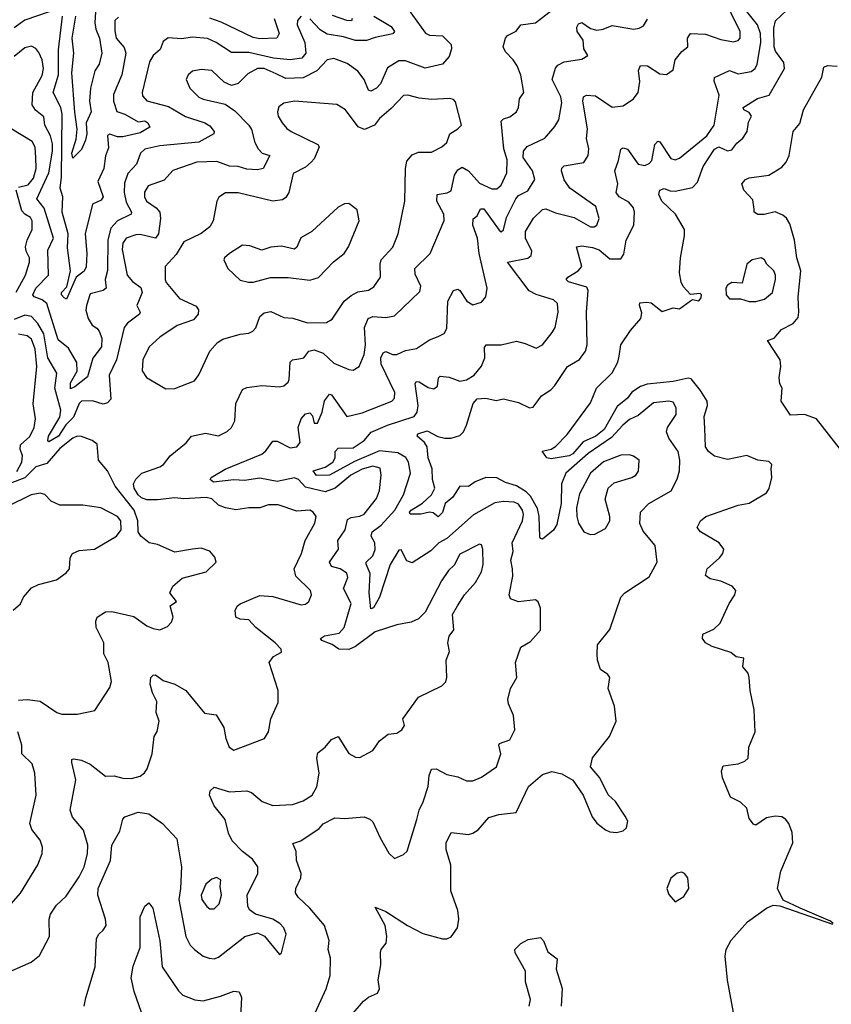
# Model space of a CAD drawing. Extents: x 1552033 to 1694788, y 811965 to 917215.
# Tile 567 of 632: x 1671101 to 1674833, y 876663 to 881189. Entities that reach past the tile are written whole.
import ezdxf

# ---------------------------------------------------------------- set-up
doc = ezdxf.new("R2010")
doc.units = 0

msp = doc.modelspace()

# ---------------------------------------------------------------- linework, layer by layer
at = {"layer": '0CON20XD'}
for points in [[(1673367, 878665), (1673359.8, 878705), (1673369.4, 878745), (1673365.3, 878785), (1673412.7, 878885), (1673417.1, 878915), (1673413.3, 878935), (1673395, 878961.9), (1673375, 878971.4), (1673325, 878974.5), (1673285, 878968.1), (1673187.2, 878912.8), (1673065.7, 878804.3), (1673028.6, 878785), (1672992, 878748), (1672905, 878692), (1672881.1, 878701.1), (1672855, 878752), (1672845, 878750.6), (1672805, 878684.4), (1672755.2, 878535), (1672727.6, 878485), (1672715, 878481.5), (1672707.4, 878555), (1672712.9, 878642.9), (1672694, 878686), (1672694.6, 878695), (1672725.1, 878724.9), (1672735.4, 878754.6), (1672734, 878785), (1672717.3, 878815), (1672721.1, 878835), (1672763.1, 878865), (1672825.9, 878935), (1672866.3, 879005), (1672898.1, 879105), (1672889.2, 879155), (1672876.9, 879176.9), (1672838.9, 879198.9), (1672755, 879207.5), (1672641.1, 879158.9), (1672525, 879096), (1672465, 879094.1), (1672450, 879115), (1672505, 879132.7), (1672540.4, 879155), (1672550.8, 879175), (1672551.1, 879205), (1672565, 879220), (1672635, 879221.1), (1672684.7, 879255), (1672717.4, 879292.6), (1672791.9, 879325), (1672915, 879365.3), (1672928.7, 879385), (1672933.5, 879415), (1672919.6, 879515), (1672923.8, 879526.2), (1672937.5, 879525), (1672978.6, 879498.6), (1673005, 879492.5), (1673022.7, 879505), (1673027.3, 879542.7), (1673035, 879550), (1673075, 879546.4), (1673125, 879527.6), (1673155, 879533.9), (1673190, 879555), (1673225, 879597.1), (1673240, 879635), (1673238.2, 879681.8), (1673245.4, 879694.6), (1673315.4, 879694.6), (1673385, 879710.8), (1673425, 879701.4), (1673475, 879680), (1673505, 879694.4), (1673549.2, 879750.8), (1673562.5, 879775), (1673576.4, 879845), (1673573.1, 879885), (1673555, 879901.2), (1673475.7, 879925.7), (1673443.4, 879943.4), (1673343.5, 880075), (1673437.1, 880092.9), (1673453.1, 880105), (1673456.5, 880125), (1673427.1, 880185), (1673427.2, 880215), (1673463.1, 880276.9), (1673505, 880317.1), (1673519.8, 880319.8), (1673565, 880301.4), (1673650.6, 880280.6), (1673725, 880237.5), (1673742.6, 880237.4), (1673754.7, 880245.3), (1673765.4, 880275), (1673750, 880330), (1673630.6, 880415), (1673605, 880453.3), (1673592.1, 880495), (1673593, 880507), (1673605, 880517.5), (1673695, 880532.9), (1673715.3, 880565), (1673718.6, 880595), (1673707.3, 880642.7), (1673712.3, 880687.7), (1673690.2, 880815), (1673692.9, 880835), (1673707.6, 880842.4), (1673749.1, 880839.1), (1673825, 880786.7), (1673875, 880793.5), (1673923.6, 880825), (1673944, 880855), (1673951.6, 880905), (1673946.7, 880955), (1673955, 880979.2), (1673987.1, 880977.1), (1674045, 880940), (1674075, 880936.9), (1674105, 880958), (1674114.6, 881005), (1674145, 881043.3), (1674173.8, 881065), (1674171.2, 881105), (1674185, 881125.4), (1674255, 881122.4), (1674325, 881097.4), (1674382.3, 881087.7), (1674405, 881093.3), (1674413.5, 881105), (1674413.1, 881135), (1674331.3, 881305)], [(1672866.5, 881265), (1672967.4, 881127.4), (1672985, 881117.7), (1673044.6, 881114.6), (1673084.3, 881075), (1673086.7, 881055), (1673075, 881020), (1673045, 880985.4), (1672965, 880966.9), (1672875, 881000.3), (1672845, 881000), (1672791.9, 880968.1), (1672760.6, 880895), (1672741.5, 880875), (1672715, 880860.4), (1672705, 880865.6), (1672685.3, 880915), (1672655, 880952.5), (1672607.4, 880987.4), (1672545, 881011.2), (1672515.3, 881004.7), (1672466.6, 880953.4), (1672405, 880921.6), (1672325, 880918.5), (1672280.2, 880940.2), (1672225, 880964.4), (1672194.8, 880965.2), (1672149.9, 880940.1), (1672105, 880895.5), (1672075, 880887.1), (1672041.8, 880901.8), (1671985, 880955.6), (1671935, 880960.9), (1671895, 880951.9), (1671875.8, 880935), (1671867.1, 880915), (1671883.3, 880875), (1671925, 880833.6), (1671945, 880823.4), (1672045, 880801.5), (1672090.6, 880770.6), (1672154.3, 880704.3), (1672167.5, 880685), (1672182.3, 880625), (1672197.9, 880595), (1672216.4, 880576.4), (1672251.2, 880565), (1672220.6, 880505), (1672195, 880498.7), (1672145, 880502.3), (1672105, 880514.2), (1672065, 880516.5), (1672007.8, 880537.8), (1671915, 880534.3), (1671805, 880495.6), (1671765, 880451.4), (1671691.4, 880425), (1671674.1, 880395.9), (1671674.2, 880375), (1671684.2, 880355), (1671727.9, 880325), (1671744.7, 880305), (1671748.8, 880275), (1671739.5, 880205), (1671724.7, 880185.3), (1671655, 880201.7), (1671635, 880200), (1671590.5, 880185), (1671575, 880161.4), (1671572.3, 880132.3), (1671595.3, 880015), (1671620.4, 879985), (1671657.8, 879957.8), (1671664.2, 879935), (1671640, 879875), (1671655.4, 879845.4), (1671651.9, 879835), (1671596.2, 879793.8), (1671581.5, 879775), (1671546.8, 879625), (1671512.1, 879555), (1671520, 879445), (1671505, 879428.2), (1671485, 879422.5), (1671435, 879437.6), (1671385, 879435.2), (1671374.9, 879425), (1671347.7, 879362.3), (1671313.4, 879326.6), (1671278.9, 879275), (1671235, 879248.5), (1671230, 879255), (1671233.6, 879275), (1671285, 879362.4), (1671290.3, 879395), (1671262.4, 879495), (1671271.4, 879565), (1671229.6, 879635), (1671212.2, 879745), (1671185, 879792.9), (1671155, 879824.8), (1671125, 879830.6), (1671075, 879810.5)], [(1671014.2, 876795), (1671153.8, 876856.2), (1671192.8, 876887.2), (1671238.5, 876975), (1671236.9, 877055), (1671242.6, 877077.4), (1671270.4, 877119.6), (1671315, 877160.6), (1671375, 877249.4), (1671397.2, 877295), (1671412, 877355), (1671414.2, 877395), (1671395, 877464.2), (1671343.5, 877523.5), (1671333.6, 877555), (1671359.2, 877695), (1671340.5, 877775), (1671341.4, 877788.6), (1671348, 877792), (1671385, 877785.7), (1671425, 877767.8), (1671495, 877711.9), (1671535, 877713.6), (1671575, 877702.3), (1671615, 877700.8), (1671655, 877712.2), (1671675, 877728), (1671687.1, 877745), (1671709.5, 877815), (1671720, 877895), (1671732.4, 877917.6), (1671742.1, 877965), (1671728.3, 878005), (1671731.1, 878055), (1671711.2, 878095), (1671700.9, 878135), (1671704.2, 878165), (1671715, 878176.2), (1671725, 878178), (1671761.4, 878151.4), (1671815, 878134.6), (1671865, 878105.5), (1671951.3, 878001.3), (1672005, 877993.3), (1672039.5, 877935), (1672048.9, 877885), (1672064.7, 877844.7), (1672085, 877830.8), (1672226, 877885), (1672245.7, 877915), (1672255.6, 877975), (1672288.9, 878051.1), (1672290, 878105), (1672248.8, 878235), (1672268.3, 878261.7), (1672305, 878282.5), (1672303.3, 878295), (1672275.8, 878325), (1672187.1, 878395), (1672155, 878430.8), (1672114, 878434), (1672095, 878442.5), (1672092, 878475), (1672102.5, 878495), (1672115, 878504.3), (1672205, 878542.2), (1672265, 878538.5), (1672395, 878499.2), (1672415, 878502), (1672430, 878515), (1672442, 878545), (1672438, 878565), (1672371.3, 878631.3), (1672362.3, 878665), (1672396.9, 878735), (1672414.2, 878795.8), (1672457.3, 878875), (1672464.3, 878905), (1672450.8, 878925), (1672434.5, 878934.5), (1672375, 878930.7), (1672288.8, 878958.8), (1672245, 878958.8), (1672205, 878945.8), (1672155, 878945.5), (1672095, 878936.4), (1672046.7, 878945), (1672015, 878957.5), (1671985, 878986.9), (1671957.9, 878992.1), (1671855, 878987.2), (1671815, 878991.6), (1671735, 878982), (1671685, 878982.7), (1671661.2, 878991.2), (1671645.3, 879005), (1671627.5, 879035), (1671625, 879056), (1671635, 879077.5), (1671663.1, 879105), (1671745, 879133.1), (1671762, 879145), (1671793.3, 879185), (1671865.9, 879244.1), (1671891.2, 879275), (1671955, 879288.9), (1672015, 879276.8), (1672055, 879295.5), (1672075.6, 879315), (1672090.6, 879345), (1672095.5, 879425), (1672125, 879488.6), (1672145, 879499.1), (1672215, 879507.7), (1672295, 879501.1), (1672315, 879505.6), (1672335, 879522.9), (1672340, 879535), (1672344.6, 879615.4), (1672355, 879625.6), (1672385, 879629.6), (1672408, 879635), (1672430.6, 879665), (1672455, 879672), (1672496.3, 879656.3), (1672545, 879610.4), (1672615, 879580.6), (1672635, 879578.1), (1672662.5, 879595), (1672685, 879650), (1672691.2, 879695), (1672687.1, 879775), (1672703.2, 879815), (1672725, 879824.7), (1672785, 879819.6), (1672825, 879827.8), (1672940.2, 879939.8), (1672945.5, 879965), (1672919.5, 880019.5), (1672917.3, 880045), (1672988.5, 880115), (1673053.2, 880266.8), (1673050.5, 880295), (1673018.5, 880355), (1673020, 880385), (1673066.8, 880393.2), (1673085, 880402.2), (1673100, 880475), (1673115, 880499.4), (1673135, 880510.9), (1673164.8, 880494.8), (1673215, 880437.5), (1673271.2, 880411.2), (1673295, 880411.8), (1673315, 880428.8), (1673340.7, 880485), (1673341.6, 880545), (1673327.6, 880595), (1673315, 880722.5), (1673325, 880734.2), (1673355, 880743.1), (1673384.6, 880765), (1673394.1, 880785), (1673398.5, 880825), (1673418.5, 880855), (1673404.6, 880934.6), (1673387.8, 880977.8), (1673370.6, 881005), (1673335, 881041.4), (1673324, 881064), (1673334.3, 881105), (1673343.9, 881116.1), (1673383.2, 881136.8), (1673405, 881165.6), (1673472, 881175), (1673547, 881233)], [(1671236, 881225), (1671125, 881187), (1671075, 881151.9)], [(1672395, 881205.4), (1672377.9, 881185), (1672377.2, 881165), (1672411.9, 881085), (1672417, 881035), (1672397.7, 881012.3), (1672345, 881005.2), (1672267.9, 881012.1), (1672155, 881038.7), (1672075, 881038.1), (1672005, 881084.7), (1671965, 881102), (1671895, 881108.9), (1671845, 881101.8), (1671784.2, 881105.8), (1671761.3, 881088.7), (1671747.1, 881052.9), (1671714.7, 881025.3), (1671697.8, 880995), (1671664, 880855), (1671665, 880838.8), (1671685.8, 880815.8), (1671785, 880790.9), (1671864, 880744), (1671952.9, 880715), (1671975, 880701.5), (1671995.6, 880675), (1671992.9, 880665), (1671925, 880625.8), (1671745, 880609.2), (1671675.9, 880594.1), (1671656.5, 880575), (1671638.5, 880525), (1671597.8, 880482.2), (1671582.8, 880437.2), (1671582.1, 880395), (1671590.8, 880350.8), (1671614.6, 880305), (1671613.6, 880295), (1671550, 880265), (1671519.4, 880230.6), (1671506.8, 880176.8), (1671504.2, 880035.8), (1671494, 879995), (1671498.8, 879955), (1671485, 879944.7), (1671425, 879928.6), (1671407.6, 879875), (1671405.3, 879854.7), (1671416.2, 879815), (1671434.7, 879785), (1671455, 879771.3), (1671467.1, 879757.1), (1671477.9, 879725), (1671477.4, 879685), (1671437.3, 879632.7), (1671412.3, 879547.7), (1671355, 879501.6), (1671335, 879492.9), (1671335, 879520), (1671365.8, 879574.1), (1671363.7, 879613.7), (1671325, 879679.2), (1671278.3, 879718.3), (1671226.3, 879885), (1671205, 879901.5), (1671167.1, 879915), (1671160.9, 879925), (1671175.3, 879955), (1671233.8, 880015), (1671229.9, 880130.1), (1671257, 880185), (1671213.5, 880323.5), (1671179.1, 880365), (1671235.7, 880485), (1671252.3, 880585), (1671251.5, 880618.5), (1671241.9, 880655), (1671217, 880705), (1671212, 880742), (1671173, 880773), (1671158.1, 880798.1), (1671161.1, 880855), (1671205, 880933.1), (1671211.1, 880965), (1671204.2, 881004.2), (1671188.3, 881038.3), (1671175, 881057.1), (1671155, 881067.1), (1671125, 881060.5), (1671075, 881019.4)], [(1671555, 881201.1), (1671538.9, 881185), (1671538.1, 881138.1), (1671544.7, 881105), (1671581, 881061), (1671589.5, 881035), (1671570.5, 880935), (1671532.4, 880845), (1671532.5, 880815), (1671547.7, 880767.7), (1671585, 880754.4), (1671645, 880720), (1671676, 880725), (1671690.6, 880715), (1671700, 880695), (1671655, 880669.7), (1671575, 880651.1), (1671551.2, 880651.2), (1671515, 880662.9), (1671505, 880656.2), (1671509.8, 880600.2), (1671496, 880564), (1671487.9, 880505), (1671460.9, 880445), (1671485.5, 880375), (1671475, 880360), (1671435, 880341.5), (1671401.4, 880205), (1671409.7, 880115), (1671406.3, 880053.7), (1671397.2, 880032.8), (1671360.8, 880005), (1671315.5, 879904.5), (1671305, 879911.1), (1671292.7, 879925), (1671292.5, 879935), (1671318.1, 879961.9), (1671334.2, 880035), (1671320.6, 880140.6), (1671323.2, 880205), (1671295.5, 880305), (1671299.3, 880375), (1671286.3, 880415), (1671293, 880465), (1671296.9, 880755), (1671290.3, 880785), (1671254.8, 880855), (1671279.7, 880935), (1671278.8, 881051.2), (1671298.3, 881205)], [(1671449.6, 881225), (1671447.2, 881175), (1671451.7, 881145), (1671468.2, 881105), (1671478.5, 881035), (1671466.3, 880985), (1671446.6, 880953.4), (1671426.2, 880875), (1671422.1, 880815), (1671430, 880765), (1671406.5, 880715), (1671409, 880665), (1671403.5, 880635), (1671385, 880593.1), (1671345, 880553.1), (1671340.4, 880575), (1671360.2, 880639.8), (1671365.4, 880685.4), (1671354, 880764), (1671341, 880945), (1671350.3, 881035), (1671342.7, 881105), (1671359.7, 881205)], [(1672729.1, 881205), (1672808.3, 881158.3), (1672824.4, 881135), (1672816.5, 881123.5), (1672735, 881107.8), (1672695, 881093.2), (1672645, 881093.9), (1672590.3, 881110.3), (1672515, 881121.9), (1672483.3, 881143.3), (1672435, 881193.3)], [(1672630.4, 881195), (1672625.9, 881184.1), (1672605, 881185.2), (1672538.6, 881208.6)], [(1673258.6, 877521.4), (1673303.9, 877536.1), (1673384.4, 877545.6), (1673440.6, 877665), (1673505, 877720), (1673547, 877733), (1673593.2, 877723.2), (1673644.2, 877694.2), (1673692.5, 877625), (1673732.5, 877525), (1673755, 877496), (1673794, 877465), (1673815, 877455.7), (1673845, 877453.1), (1673875, 877460), (1673891.2, 877475), (1673896.7, 877505), (1673885, 877527.5), (1673840, 877595), (1673806.4, 877626.4), (1673768.8, 877705), (1673726, 877755), (1673735, 877796.7), (1673813.3, 877895), (1673843.3, 877965), (1673836.1, 878033.9), (1673807.5, 878115), (1673813.8, 878165), (1673805, 878178.8), (1673772.1, 878202.1), (1673757.1, 878245), (1673755.7, 878275), (1673758, 878315), (1673815, 878386.7), (1673864.6, 878535.4), (1673884, 878555), (1673995, 878628.1), (1674031.9, 878695), (1674022.3, 878772.3), (1673967.6, 878837.6), (1673952.6, 878872.6), (1673955, 878926), (1673993.1, 878965), (1674096.6, 879023.4), (1674123.4, 879076.6), (1674134.1, 879115), (1674136.5, 879165), (1674129.3, 879205), (1674086.2, 879265), (1674074.6, 879295), (1674078.9, 879315), (1674118.9, 879375), (1674120, 879405), (1674105, 879431.1), (1674085, 879436), (1674015, 879427.3), (1673945, 879369.3), (1673905, 879351.6), (1673874.7, 879325), (1673822.1, 879267.9), (1673715.1, 879194.9), (1673612.4, 879105), (1673592.9, 879055), (1673590.7, 878965), (1673571.3, 878868.7), (1673555, 878842.5), (1673505, 878801.9), (1673495, 878804), (1673491.9, 878811.9), (1673489.4, 878905), (1673481.6, 878941.6), (1673449, 878999), (1673429.6, 879019.6), (1673385, 879047.1), (1673335, 879062.5), (1673295, 879083.8), (1673245, 879084.7), (1673195, 879064.3), (1673165, 879043.4), (1673124.5, 879045.5), (1673093.3, 878995), (1673057.2, 878965), (1673045, 878924.3), (1673025, 878904.4), (1673001.7, 878921.8), (1672985.7, 878925.7), (1672945, 878916.2), (1672895.6, 878915.6), (1672893.5, 878925), (1672901.1, 878935), (1672952.7, 878967.3), (1672995.2, 879004.8), (1673010, 879035), (1672999, 879075), (1672997, 879125), (1672978.8, 879175), (1672975.2, 879225.2), (1672962.9, 879245), (1672927.8, 879275), (1672931.4, 879285), (1672975, 879299.3), (1673023.4, 879273.4), (1673055, 879265.8), (1673085, 879265.8), (1673125, 879277.3), (1673140.9, 879295), (1673154.7, 879325), (1673185.8, 879424.2), (1673205, 879446.2), (1673245, 879448.9), (1673291.4, 879438.6), (1673325, 879445.8), (1673395, 879430), (1673445, 879404.4), (1673462.5, 879407.5), (1673500.2, 879459.8), (1673542.8, 879487.2), (1673561.7, 879508.3), (1673620, 879595), (1673675, 879627.8), (1673702.7, 879665), (1673709.5, 879695), (1673706.8, 879845), (1673714.4, 879945), (1673709.1, 879959.1), (1673625, 879984.7), (1673614.3, 879995), (1673620.6, 880005), (1673669.1, 880035), (1673686.2, 880055), (1673660.8, 880145), (1673685, 880149.3), (1673735, 880142.1), (1673765, 880130.8), (1673815, 880089.5), (1673865, 880089.4), (1673878.6, 880111.4), (1673889.1, 880175), (1673924.5, 880245), (1673927.8, 880305), (1673923.1, 880325), (1673901.1, 880351.1), (1673857.1, 880375), (1673844.3, 880395), (1673851.9, 880435), (1673837.1, 880495), (1673855, 880542), (1673865, 880593.9), (1673875, 880599.8), (1673895, 880593.7), (1673945, 880525.4), (1673975, 880518.5), (1673995, 880527.5), (1674007.9, 880542.1), (1674021.8, 880615), (1674035, 880630.5), (1674045, 880627.8), (1674095, 880551.8), (1674115, 880544.4), (1674135, 880553.1), (1674260, 880655), (1674294.6, 880705), (1674317.8, 880842.2), (1674293.4, 880906.6), (1674296.2, 880923.8), (1674365, 880955.6), (1674405, 880940.4), (1674465, 880950.4), (1674482.3, 880965), (1674491.8, 880985), (1674508.6, 881085), (1674507.2, 881125), (1674494.1, 881165), (1674438.3, 881235)], [(1674842, 877035), (1674828.8, 877045), (1674688.9, 877105), (1674611.2, 877141.2), (1674585.4, 877195), (1674600.3, 877275), (1674655.4, 877405), (1674653.2, 877453.2), (1674637.1, 877495), (1674621.4, 877515), (1674605, 877524.5), (1674575, 877527.5), (1674535, 877520.6), (1674485, 877486.2), (1674475, 877491.2), (1674455, 877516.7), (1674444.3, 877565), (1674415, 877591.9), (1674368.8, 877615), (1674332.9, 877705), (1674328, 877735), (1674335, 877760), (1674405, 877769.2), (1674435, 877781.4), (1674450, 877795), (1674454.2, 877845), (1674483.3, 877915), (1674477.5, 878017.5), (1674460, 878105), (1674455.8, 878165), (1674450, 878185), (1674426.7, 878215), (1674430, 878255), (1674395, 878260), (1674370.7, 878280.7), (1674285, 878307.5), (1674254.6, 878324.6), (1674240, 878345), (1674242.2, 878365), (1674292, 878388), (1674321.4, 878415), (1674362.5, 878505), (1674388.8, 878545), (1674393.3, 878565), (1674377.5, 878585), (1674325, 878608.6), (1674275, 878619.2), (1674254.2, 878635), (1674262, 878665), (1674319.2, 878715), (1674334.3, 878735), (1674338.6, 878755), (1674317.1, 878785), (1674231.2, 878835), (1674216.2, 878855), (1674231.2, 878885), (1674256.2, 878905), (1674405, 878957.1), (1674455, 878967.5), (1674534.3, 879015), (1674546.5, 879033.5), (1674559.1, 879085), (1674555.6, 879125), (1674560, 879145), (1674545, 879157.7), (1674494.2, 879164.3), (1674445, 879185.5), (1674355, 879168.2), (1674295, 879183.6), (1674267.8, 879205), (1674253.6, 879225), (1674251.5, 879311.5), (1674248.7, 879365), (1674263.4, 879415), (1674261.4, 879435), (1674231.9, 879485), (1674188, 879538), (1674175, 879541.7), (1674105, 879525.7), (1673986, 879514), (1673955, 879502.9), (1673915, 879477.5), (1673895, 879450.2), (1673848.6, 879411.4), (1673788.7, 879305), (1673749.6, 879275), (1673691.5, 879248.5), (1673645, 879194.3), (1673628, 879185), (1673545, 879170.9), (1673524, 879175), (1673503.8, 879206.2), (1673545, 879215.8), (1673565, 879227.1), (1673617.5, 879282.5), (1673725, 879428.5), (1673753.1, 879495), (1673824.8, 879565.2), (1673850.8, 879615), (1673857.8, 879642.2), (1673865, 879694.2), (1673909.2, 879760.8), (1673956.9, 879815), (1673961.7, 879841.7), (1673950.8, 879875), (1673953, 879887), (1673985, 879891.1), (1674005, 879887.1), (1674055, 879848.6), (1674105, 879864), (1674135, 879860), (1674185, 879897.5), (1674195, 879902.5), (1674223, 879897), (1674235, 879910), (1674236, 879925), (1674230, 879930), (1674185, 879926.7), (1674152.1, 879962.1), (1674142.2, 879982.2), (1674135.4, 880025), (1674139.6, 880095), (1674157.9, 880195), (1674157.8, 880225), (1674116, 880296), (1674053.7, 880355), (1674040, 880385), (1674044.6, 880405), (1674065, 880413.8), (1674091.9, 880401.9), (1674115, 880400.6), (1674195, 880417.9), (1674217.6, 880442.4), (1674244.3, 880515), (1674295, 880593.5), (1674315, 880604.4), (1674355, 880586.7), (1674375, 880590.7), (1674398.1, 880621.9), (1674425.4, 880644.6), (1674445.2, 880674.8), (1674451.8, 880718.2), (1674465.7, 880745.7), (1674455, 880763.3), (1674430, 880775), (1674427.5, 880785), (1674492.9, 880827.1), (1674547.5, 880842.5), (1674617.7, 880965), (1674615, 880993.1), (1674576.5, 881045), (1674570.4, 881065), (1674569.1, 881150.9), (1674576.2, 881183.8), (1674627.8, 881232.2)], [(1672270.4, 881195), (1672294.1, 881125), (1672283.3, 881105), (1672205, 881101), (1672175, 881107.6), (1672027.5, 881177.5), (1671975.5, 881195.5)], [(1672045, 879122.9), (1672215, 879192.1), (1672232.9, 879207.1), (1672265, 879252.5), (1672285, 879251.9), (1672345, 879221.1), (1672375, 879225.7), (1672390, 879245), (1672381.2, 879315), (1672395, 879354.4), (1672415, 879377.8), (1672435, 879381.4), (1672447.8, 879367.8), (1672454.7, 879334.7), (1672470.8, 879335), (1672492, 879385), (1672503.1, 879436.9), (1672525, 879468.1), (1672535, 879464.4), (1672605.5, 879365.5), (1672675, 879381.3), (1672812, 879435), (1672825, 879450), (1672826.4, 879475), (1672762.8, 879605), (1672761.5, 879635), (1672771.6, 879658.4), (1672785, 879664.5), (1672815, 879650.8), (1672835, 879650.7), (1672875, 879668.7), (1672925, 879678.5), (1672985, 879717.9), (1673025, 879733.5), (1673052.6, 879747.4), (1673065, 879770), (1673070, 879895), (1673095, 879944.3), (1673115, 879950), (1673124.5, 879944.5), (1673156.9, 879895), (1673185, 879878.5), (1673225, 879890.8), (1673244.3, 879915), (1673250.6, 879955), (1673213.5, 880115), (1673205.2, 880185.2), (1673184.6, 880245.4), (1673186.3, 880273.7), (1673205, 880288.1), (1673220.1, 880319.9), (1673235, 880320), (1673305, 880221.9), (1673315, 880214.4), (1673325, 880222.5), (1673339.7, 880280.3), (1673381.9, 880365), (1673395, 880380.3), (1673436.8, 880403.2), (1673470, 880455), (1673459.4, 880495), (1673415.3, 880555), (1673416.8, 880585), (1673435, 880606.1), (1673515.6, 880645), (1673561.2, 880698.8), (1673580.5, 880729.5), (1673593.5, 880806.5), (1673589.5, 880835), (1673550, 880915), (1673564, 880966), (1673575, 880980), (1673605, 880996), (1673685, 881007.5), (1673714, 881025), (1673694.5, 881055), (1673691.2, 881095), (1673663.9, 881135), (1673662.7, 881155), (1673670.4, 881169.6), (1673685, 881175.6), (1673725, 881148.5), (1673755, 881141.3), (1673783.9, 881146.1), (1673825, 881163.1), (1673925, 881146.2), (1673950, 881150), (1673968.6, 881161.4), (1673987.7, 881192.3)], [(1674875, 879214), (1674764.5, 879354.5), (1674710, 879375), (1674645, 879371.2), (1674602.5, 879435), (1674606.7, 879495), (1674596.7, 879515), (1674593.3, 879545), (1674600, 879595), (1674597.5, 879625), (1674540, 879715), (1674570, 879725), (1674603.3, 879765), (1674657.7, 879792.3), (1674679.7, 879820.3), (1674684, 879845), (1674679.7, 879915), (1674692.5, 880035), (1674673.5, 880095), (1674663.8, 880175), (1674641.4, 880251.4), (1674626.7, 880276.7), (1674610.4, 880290.4), (1674575, 880305.7), (1674523.6, 880293.6), (1674495, 880293.8), (1674478.8, 880305), (1674478.8, 880318.8), (1674471.3, 880361.3), (1674430.8, 880405), (1674420.8, 880435), (1674438, 880455), (1674455, 880462.5), (1674545.6, 880474.4), (1674605, 880511.1), (1674624.6, 880535), (1674638.8, 880565), (1674656.9, 880675), (1674688.1, 880711.9), (1674704.7, 880775), (1674788.9, 880925), (1674799.1, 880970.9), (1674815, 880978.9), (1674860, 880975)], [(1671773, 879493), (1671815, 879494), (1671905, 879528.6), (1671925, 879556.2), (1671975.7, 879665), (1672010, 879705), (1672035, 879720.6), (1672115, 879744), (1672155, 879747.5), (1672173.2, 879756.8), (1672186.7, 879773.3), (1672205.3, 879824.7), (1672225, 879841.8), (1672255, 879848.5), (1672315, 879820.5), (1672356.7, 879816.7), (1672425, 879795.4), (1672512.3, 879797.7), (1672537.7, 879812.3), (1672593.5, 879895), (1672625, 879920.8), (1672655, 879937.7), (1672705, 879945.5), (1672728.6, 879961.4), (1672760, 880005), (1672758.2, 880065), (1672763.2, 880085), (1672816.4, 880143.6), (1672841.2, 880205), (1672871.8, 880355), (1672874.6, 880505.4), (1672881.3, 880538.7), (1672905, 880568.1), (1672935, 880580), (1672995, 880579.5), (1673042, 880605), (1673065.7, 880625), (1673078.8, 880665), (1673115, 880686.9), (1673131.9, 880705), (1673105, 880811.2), (1673095, 880822.5), (1673077.1, 880827.1), (1672995, 880822.5), (1672938.5, 880828.5), (1672885, 880842.5), (1672865, 880840), (1672809.2, 880780.8), (1672755, 880734.4), (1672732.7, 880705), (1672685.8, 880684.2), (1672657.4, 880697.4), (1672598.6, 880775), (1672558.9, 880798.9), (1672364.5, 880814.5), (1672316.2, 880805), (1672291.8, 880788.2), (1672285.6, 880765), (1672290, 880745), (1672308, 880715), (1672328.6, 880688.6), (1672348.6, 880675), (1672472.5, 880615), (1672478.1, 880605), (1672468.2, 880581.8), (1672455, 880550), (1672441.9, 880535), (1672415, 880511.5), (1672357.9, 880482.1), (1672338.9, 880395), (1672325, 880372.5), (1672309.3, 880360.7), (1672264.7, 880354.7), (1672105, 880393.1), (1672047.2, 880392.8), (1672016.5, 880373.5), (1672007.8, 880355), (1671990, 880265), (1671975, 880236.9), (1671935, 880206.7), (1671855, 880168.6), (1671820.3, 880109.8), (1671770.6, 880055), (1671769.7, 879995), (1671775, 879980.9), (1671835, 879907.9), (1671912.9, 879872.9), (1671923.3, 879855), (1671922.2, 879835), (1671900.8, 879809.2), (1671825, 879783.6), (1671745, 879730), (1671696.9, 879685), (1671667.8, 879625), (1671664.4, 879575), (1671684, 879545), (1671773, 879493)], [(1671175.9, 880555.9), (1671172.6, 880602.6), (1671158.9, 880628.9), (1671065, 880686.7)], [(1671095, 880418.9), (1671140.2, 880429.8), (1671165, 880460.6), (1671177.1, 880505), (1671175.9, 880555.9)], [(1671085, 879937.2), (1671127.3, 880015), (1671145.7, 880075), (1671145.8, 880095), (1671130.5, 880125), (1671127.8, 880145), (1671134.8, 880175.2), (1671158.4, 880225), (1671158.9, 880265), (1671150.2, 880280.2), (1671124.6, 880294.6), (1671110.9, 880310.9), (1671084.5, 880405)], [(1672152.5, 879982.5), (1672175, 879983.4), (1672254.4, 880004.4), (1672335, 880004.5), (1672435, 879992.2), (1672475, 880004.4), (1672544.6, 880075.4), (1672592.5, 880115), (1672612.9, 880145), (1672661.2, 880265), (1672652, 880315), (1672615, 880343.8), (1672595, 880343.3), (1672565, 880328), (1672443.7, 880216.3), (1672393.5, 880186.5), (1672375.7, 880144.3), (1672365, 880134.5), (1672305, 880147.5), (1672255, 880144), (1672215, 880130), (1672159.1, 880149.1), (1672125, 880152.2), (1672065, 880114.4), (1672042.5, 880095), (1672040, 880085), (1672057.5, 880045), (1672115, 879992.2), (1672152.5, 879982.5)], [(1674455, 879894.4), (1674485, 879894.5), (1674525, 879904.4), (1674563.1, 879935), (1674575.4, 879995.4), (1674576, 880015), (1674568.2, 880035), (1674535.6, 880065), (1674525, 880086), (1674510, 880095), (1674468.8, 880085), (1674444.4, 880065), (1674422.5, 879977.5), (1674375, 879980.6), (1674355, 879968.6), (1674347.8, 879955), (1674348.6, 879925), (1674365, 879905.8), (1674415, 879906), (1674455, 879894.4)], [(1671087.8, 879112.2), (1671110.5, 879155), (1671114, 879185), (1671103.3, 879215), (1671104.1, 879235), (1671147.3, 879272.7), (1671168.2, 879315), (1671173.1, 879355), (1671163.2, 879423.2), (1671179.1, 879595), (1671172, 879675), (1671155, 879720), (1671135, 879735.8), (1671095, 879743.3)], [(1671095, 878060.8), (1671135.5, 878064.5), (1671195, 878056.5), (1671272.5, 878005), (1671295, 877996.4), (1671365, 877996.7), (1671446.7, 878013.3), (1671515, 878120), (1671522.7, 878147.3), (1671507.1, 878235), (1671488, 878275), (1671488.6, 878325), (1671452, 878395), (1671451.2, 878425), (1671457.7, 878442.3), (1671495, 878466.9), (1671525, 878469.2), (1671626.2, 878446.2), (1671685, 878403.6), (1671715, 878390.4), (1671745.4, 878384.6), (1671780, 878400), (1671799.7, 878420.3), (1671807.1, 878442.9), (1671792.5, 878495), (1671821.2, 878515), (1671790.8, 878555), (1671804.4, 878585), (1671847.4, 878622.6), (1671958.3, 878651.7), (1672003.8, 878695), (1671998.3, 878718.3), (1671975, 878746.7), (1671935, 878760), (1671896, 878756), (1671815, 878742.2), (1671735, 878776.9), (1671695.8, 878785), (1671657.7, 878815), (1671645.3, 878835), (1671644.6, 878885), (1671626.7, 878935), (1671540.3, 879045), (1671504.3, 879115), (1671462.9, 879165), (1671457.4, 879237.4), (1671434.5, 879254.5), (1671385, 879273.3), (1671365, 879274.5), (1671345, 879266.2), (1671285, 879218.4), (1671225, 879149.8), (1671175, 879133.3), (1671125, 879083.8), (1671055, 879057.9)], [(1673723.3, 878823.3), (1673745, 878824.6), (1673795, 878850), (1673813.8, 878885), (1673813.9, 878905), (1673792.7, 878985), (1673807.5, 879035), (1673835, 879060.5), (1673916.2, 879085), (1673933.8, 879095), (1673946.8, 879113.2), (1673948.8, 879165), (1673922.7, 879182.7), (1673905, 879189.2), (1673865, 879187.5), (1673785, 879156.9), (1673725.5, 879105), (1673675, 879010), (1673661.7, 878945), (1673662.2, 878905), (1673670, 878875), (1673695, 878835.4), (1673723.3, 878823.3)], [(1671398.1, 876655), (1671405, 876692.5), (1671447.8, 876835), (1671454.2, 876965), (1671464.2, 876985.8), (1671485, 877003.3), (1671498.1, 877025), (1671496.2, 877055), (1671460.7, 877165), (1671461.7, 877195), (1671517.8, 877325), (1671524.6, 877395.4), (1671560.7, 877459.3), (1671575.6, 877514.4), (1671584.5, 877525.5), (1671645, 877546.9), (1671695, 877538.9), (1671757.5, 877495), (1671823.2, 877423.2), (1671845.3, 877295), (1671840.8, 877195), (1671832.4, 877145), (1671865.6, 876974.4), (1671885, 876935.7), (1671904.4, 876915), (1671944, 876884), (1671972.5, 876875), (1671995, 876872.9), (1672015, 876880), (1672135.4, 876974.6), (1672195, 876992), (1672226.6, 876976.6), (1672295, 876892.5), (1672305, 876900), (1672325.7, 876985), (1672315.8, 877015), (1672297.5, 877035), (1672265.3, 877055.3), (1672185, 877077.1), (1672158.1, 877098.1), (1672149.2, 877115), (1672146.7, 877165), (1672195.5, 877265), (1672195.4, 877295), (1672170.7, 877330.7), (1672125, 877366), (1672077.3, 877415), (1672060.5, 877450.5), (1672045, 877512), (1671995, 877575.8), (1671973.3, 877625), (1671976.2, 877645), (1671995, 877661.2), (1672065, 877639.6), (1672145, 877643.8), (1672166.2, 877636.2), (1672215.9, 877595.9), (1672265, 877577.1), (1672355, 877581.8), (1672405, 877598.8), (1672445.5, 877625), (1672467.7, 877662.3), (1672477.5, 877725), (1672467.1, 877795), (1672471.1, 877818.9), (1672505.8, 877845), (1672535, 877880.8), (1672565, 877893.8), (1672615, 877815.7), (1672645, 877799.4), (1672665, 877797.1), (1672725, 877830), (1672756, 877875), (1672795, 877905.6), (1672835, 877910), (1672858.6, 877925), (1672870.8, 877945), (1672862, 877975), (1672934.5, 878075.5), (1673042.7, 878127.3), (1673060, 878145), (1673065.6, 878165), (1673061.4, 878245), (1673077.1, 878285), (1673070, 878325), (1673076, 878355), (1673096.9, 878385), (1673091.2, 878455), (1673114.2, 878494.2), (1673146.9, 878545), (1673197.2, 878602.8), (1673225, 878651.4), (1673231.7, 878685), (1673230.3, 878755), (1673225, 878775.6), (1673215, 878778.9), (1673125, 878732.3), (1673098.3, 878681.7), (1673072.9, 878657.1), (1673040.2, 878609.8), (1672965, 878465.7), (1672935.3, 878434.8), (1672900.7, 878419.3), (1672835, 878407.5), (1672735, 878376), (1672645, 878307.6), (1672615, 878293.5), (1672568.5, 878295), (1672537.9, 878317.9), (1672490, 878335), (1672483.6, 878345), (1672502.7, 878357.3), (1672570.4, 878369.6), (1672592.5, 878395), (1672625.8, 878505), (1672589.4, 878575), (1672609.2, 878625), (1672605.5, 878645), (1672575, 878664.7), (1672535.2, 878675.2), (1672525.3, 878695), (1672567.3, 878755), (1672563.2, 878795), (1672597.2, 878845), (1672608.7, 878891.3), (1672625, 878901.6), (1672665, 878906.7), (1672684.2, 878915.8), (1672741.5, 878988.5), (1672754.6, 879025), (1672763.3, 879095), (1672757.7, 879127.7), (1672725, 879137.3), (1672675, 879123.2), (1672623.3, 879095), (1672551.5, 879035), (1672505, 879019.6), (1672415, 879039.7), (1672383.2, 879075), (1672365, 879083.1), (1672285, 879066.7), (1672205, 879081.5), (1672135, 879070.5), (1672085, 879074), (1671992.6, 879062.6), (1671977.2, 879075), (1671982, 879085), (1672045, 879122.9)], [(1671070.8, 878475), (1671105, 878503.8), (1671119.2, 878535), (1671155, 878576.9), (1671187, 878593), (1671270, 878615), (1671315, 878646.7), (1671330, 878665), (1671333.8, 878715), (1671343.3, 878735), (1671375, 878748.6), (1671445, 878755.8), (1671546, 878815), (1671566.9, 878845), (1671565.6, 878885), (1671550, 878905), (1671473.8, 878945), (1671391.8, 878958.2), (1671285, 878957.5), (1671245, 878975.8), (1671216, 879006), (1671195, 879012.5), (1671153.8, 879005), (1671045, 878951.3)], [(1672452.1, 876607.9), (1672510.4, 876735), (1672528.5, 876795), (1672529.6, 876875), (1672520, 876915), (1672523.5, 876956.5), (1672502.2, 877025), (1672435, 877105.5), (1672380.8, 877155), (1672369.2, 877175), (1672370, 877195), (1672393.1, 877245), (1672395.6, 877265), (1672373.1, 877325), (1672372.9, 877365), (1672357.5, 877402.5), (1672393.3, 877415), (1672478, 877472), (1672497, 877493), (1672550.3, 877519.7), (1672595, 877517.1), (1672685, 877525.7), (1672711.2, 877515), (1672725, 877502), (1672757.8, 877427.8), (1672797.7, 877357.7), (1672825, 877333.3), (1672865, 877351.2), (1672882.3, 877367.7), (1672927.6, 877512.4), (1672937.4, 877555), (1672956.6, 877593.4), (1672978.6, 877665), (1672983.3, 877715), (1672995, 877744), (1673016.4, 877746.4), (1673065, 877719.5), (1673115, 877708.5), (1673155, 877690), (1673185, 877691.1), (1673225, 877707.3), (1673293.8, 877755), (1673312.9, 877815), (1673304, 877855), (1673307.3, 877862.7), (1673355, 877878.6), (1673378, 877925), (1673371.2, 877991.2), (1673348.1, 878045), (1673345.6, 878065), (1673358, 878115), (1673386.2, 878165), (1673380, 878235), (1673404.5, 878305), (1673449.4, 878330.6), (1673495, 878382.5), (1673495.6, 878484.4), (1673485, 878513.3), (1673472.3, 878522.3), (1673395, 878513.3), (1673357, 878527), (1673351.4, 878545), (1673368.6, 878631.4), (1673367, 878665)], [(1671062.7, 877127.3), (1671105.4, 877174.6), (1671184.4, 877305), (1671203.6, 877356.4), (1671206.5, 877385), (1671195, 877418), (1671156.4, 877466.4), (1671148.2, 877495), (1671176.5, 877625), (1671170.5, 877725), (1671158.6, 877768.6), (1671110.6, 877815), (1671111.5, 877855), (1671091.8, 877915)], [(1672635, 876622), (1672682, 876678), (1672705, 876695.8), (1672745.8, 876714.2), (1672756, 876734), (1672748.6, 876775), (1672760.8, 876845), (1672759.3, 876900.7), (1672763.3, 876915), (1672785.9, 876944.1), (1672788.8, 876975), (1672782, 877025), (1672735, 877110), (1672785, 877089.5), (1672883.8, 877025), (1672955, 876989.4), (1673045, 876964.4), (1673065, 876964.2), (1673085, 876973.8), (1673114.2, 877015), (1673119.4, 877055), (1673115.5, 877095), (1673083.6, 877185), (1673083, 877303), (1673062.2, 877375), (1673062.5, 877405), (1673085, 877452.5), (1673165, 877444.3), (1673185, 877449.4), (1673208.6, 877465), (1673258.6, 877521.4)], [(1674115, 877134), (1674155, 877158.8), (1674178, 877195), (1674173.3, 877245), (1674157.5, 877265), (1674145, 877270), (1674123.9, 877266.1), (1674095, 877242.5), (1674076.7, 877195), (1674085, 877167.5), (1674115, 877134)], [(1671995, 877102.3), (1672018.8, 877125), (1672028.6, 877165), (1672022.5, 877205), (1672025.7, 877235.7), (1672005.5, 877245.5), (1671985, 877238.9), (1671956.9, 877215), (1671935.5, 877165), (1671939.1, 877145), (1671962.2, 877112.2), (1671975, 877102.5), (1671995, 877102.3)], [(1671661.6, 876625), (1671627.9, 876722.1), (1671614, 876785), (1671622, 876838), (1671655.4, 876925), (1671654.2, 877065), (1671675.6, 877115), (1671695, 877129.2), (1671712.7, 877105), (1671745.4, 876955), (1671755.4, 876835), (1671831.3, 876725), (1671851.2, 876705), (1671905.6, 876684.4), (1671945, 876679.1), (1672025, 876700), (1672085, 876724.4), (1672110.3, 876720.3), (1672120.4, 876695), (1672114.7, 876575)], [(1674383.1, 876625), (1674354.8, 876774.8), (1674345.3, 876885), (1674348.8, 876915), (1674371.9, 876958.1), (1674446.9, 877043.1), (1674535, 877104.7), (1674565, 877118.9), (1674595.9, 877115.9), (1674837.7, 877032.3)], [(1673443.8, 876655), (1673450, 876685), (1673427, 876767), (1673426.7, 876815), (1673379.3, 876899.3), (1673377.5, 876915), (1673405, 876942.5), (1673439.3, 876960.7), (1673495, 876970), (1673510, 876955), (1673530, 876905), (1673571.7, 876871.7), (1673567.5, 876825), (1673595.7, 876735.7), (1673590, 876655)]]:
    msp.add_lwpolyline(points, dxfattribs=at)

doc.saveas('drawing.dxf')
